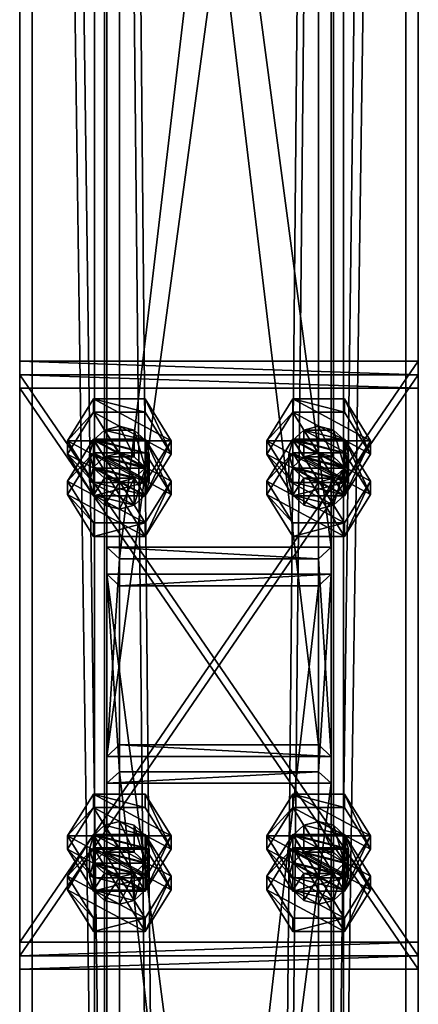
# Model space of a CAD drawing. Header units: millimetres. Extents: x -333 to 67333, y -930 to 39730.
# Tile 729 of 1056: x 11020 to 11180, y 17392 to 17788. Entities that reach past the tile are written whole.
import ezdxf

# ---------------------------------------------------------------- set-up
doc = ezdxf.new("R2010")
doc.units = ezdxf.units.MM
for name, color, linetype in [('4', 7, 'Continuous'), ('5', 7, 'Continuous'), ('6', 7, 'Continuous'), ('95', 7, 'Continuous'), ('99', 7, 'Continuous')]:
    doc.layers.add(name, color=color, linetype=linetype)

msp = doc.modelspace()

# ---------------------------------------------------------------- meshes
at = {"layer": '4', "color": 171}
mesh = msp.add_polyface(dxfattribs=at)
corners = [(11140, 17496.65, 4803.58), (11060, 17496.65, 4803.58), (11060, 18163.08, 3080), (11140, 18163.08, 3080), (11060, 17571.26, 4832.43), (11060, 18248.85, 3080), (11140, 17571.26, 4832.43), (11140, 18248.85, 3080), (11145, 17491.98, 4801.77), (11145, 17575.93, 4834.23), (11145, 18254.21, 3080), (11145, 18157.72, 3080), (11055, 17575.93, 4834.23), (11055, 18254.21, 3080), (11055, 17491.98, 4801.77), (11055, 18157.72, 3080)]
mesh.append_faces([[corners[k] for k in face] for face in [(0, 2, 3, 3), (1, 5, 2, 2), (4, 7, 5, 5), (6, 3, 7, 7), (8, 10, 11, 11), (9, 13, 10, 10), (12, 15, 13, 13), (14, 11, 15, 15)]], dxfattribs={"vtx0": -1, "color": 171})
mesh.append_faces([[corners[k] for k in face] for face in [(9, 6, 12, 12), (6, 8, 0, 0), (0, 8, 1, 1), (12, 4, 14, 14), (4, 12, 6, 6), (14, 1, 8, 8), (11, 3, 15, 15), (3, 10, 7, 7), (7, 10, 5, 5), (15, 2, 13, 13), (2, 15, 3, 3), (13, 5, 10, 10)]], dxfattribs={"vtx0": -1, "vtx1": -1, "color": 171})
mesh.append_faces([[corners[k] for k in face] for face in [(6, 9, 8, 8), (14, 4, 1, 1), (3, 11, 10, 10), (13, 2, 5, 5)]], dxfattribs={"vtx0": -1, "vtx2": -1, "vtx3": -1, "color": 171})
mesh.append_faces([[corners[k] for k in face] for face in [(0, 1, 2, 2), (1, 4, 5, 5), (4, 6, 7, 7), (6, 0, 3, 3), (8, 9, 10, 10), (9, 12, 13, 13), (12, 14, 15, 15), (14, 8, 11, 11)]], dxfattribs={"vtx2": -1, "vtx3": -1, "color": 171})
mesh = msp.add_polyface(dxfattribs=at)
corners = [(11055, 16784.39, 6631.8), (11145, 16784.39, 6631.8), (11145, 17481.16, 4829.76), (11055, 17481.16, 4829.76), (11055, 16873.56, 6650.75), (11055, 17565.11, 4862.21), (11145, 16873.56, 6650.75), (11145, 17565.11, 4862.21), (11140, 17485.83, 4831.56), (11060, 17485.83, 4831.56), (11060, 17560.44, 4860.41), (11140, 17560.44, 4860.41), (11060, 16868.6, 6649.7), (11140, 16868.6, 6649.7), (11060, 16789.34, 6632.85), (11140, 16789.34, 6632.85)]
mesh.append_faces([[corners[k] for k in face] for face in [(0, 2, 3, 3), (4, 3, 5, 5), (6, 5, 7, 7), (1, 7, 2, 2), (12, 11, 10, 10), (14, 10, 9, 9), (15, 9, 8, 8), (13, 8, 11, 11)]], dxfattribs={"vtx0": -1, "color": 171})
mesh.append_faces([[corners[k] for k in face] for face in [(2, 8, 3, 3), (8, 7, 11, 11), (11, 7, 10, 10), (3, 9, 5, 5), (9, 3, 8, 8), (5, 10, 7, 7), (4, 12, 0, 0), (12, 6, 13, 13), (13, 6, 15, 15), (0, 14, 1, 1), (14, 0, 12, 12), (1, 15, 6, 6)]], dxfattribs={"vtx0": -1, "vtx1": -1, "color": 171})
mesh.append_faces([[corners[k] for k in face] for face in [(8, 2, 7, 7), (5, 9, 10, 10), (12, 4, 6, 6), (1, 14, 15, 15)]], dxfattribs={"vtx0": -1, "vtx2": -1, "vtx3": -1, "color": 171})
mesh.append_faces([[corners[k] for k in face] for face in [(0, 1, 2, 2), (4, 0, 3, 3), (6, 4, 5, 5), (1, 6, 7, 7), (12, 13, 11, 11), (14, 12, 10, 10), (15, 14, 9, 9), (13, 15, 8, 8)]], dxfattribs={"vtx2": -1, "vtx3": -1, "color": 171})
at = {"layer": '5', "color": 131}
mesh = msp.add_polyface(dxfattribs=at)
corners = [(11146, 9415, 2984), (11054, 9415, 2984), (11054, 19384.97, 2984), (11146, 19384.97, 2984), (11054, 9415, 3076), (11054, 19384.97, 3076), (11146, 9415, 3076), (11146, 19384.97, 3076), (11150, 9415, 2980), (11150, 9415, 3080), (11150, 19384.97, 3080), (11150, 19384.97, 2980), (11050, 9415, 3080), (11050, 19384.97, 3080), (11050, 9415, 2980), (11050, 19384.97, 2980)]
mesh.append_faces([[corners[k] for k in face] for face in [(0, 2, 3, 3), (1, 5, 2, 2), (4, 7, 5, 5), (6, 3, 7, 7), (8, 10, 11, 11), (9, 13, 10, 10), (12, 15, 13, 13), (14, 11, 15, 15)]], dxfattribs={"vtx0": -1, "color": 131})
mesh.append_faces([[corners[k] for k in face] for face in [(9, 6, 12, 12), (6, 8, 0, 0), (0, 8, 1, 1), (12, 4, 14, 14), (4, 12, 6, 6), (14, 1, 8, 8), (11, 3, 15, 15), (3, 10, 7, 7), (7, 10, 5, 5), (15, 2, 13, 13), (2, 15, 3, 3), (13, 5, 10, 10)]], dxfattribs={"vtx0": -1, "vtx1": -1, "color": 131})
mesh.append_faces([[corners[k] for k in face] for face in [(6, 9, 8, 8), (14, 4, 1, 1), (3, 11, 10, 10), (13, 2, 5, 5)]], dxfattribs={"vtx0": -1, "vtx2": -1, "vtx3": -1, "color": 131})
mesh.append_faces([[corners[k] for k in face] for face in [(0, 1, 2, 2), (1, 4, 5, 5), (4, 6, 7, 7), (6, 0, 3, 3), (8, 9, 10, 10), (9, 12, 13, 13), (12, 14, 15, 15), (14, 8, 11, 11)]], dxfattribs={"vtx2": -1, "vtx3": -1, "color": 131})
at = {"layer": '6', "color": 2}
mesh = msp.add_polyface(dxfattribs=at)
corners = [(11180, 19380.14, 7183.53), (11020, 19380.14, 7183.53), (11020, 7954.94, 4755.1), (11180, 7954.94, 4755.1), (11180, 19380.14, 7347.1), (11180, 7921.68, 4911.61), (11020, 19380.14, 7347.1), (11020, 7921.68, 4911.61), (11025, 7953.9, 4759.99), (11175, 7953.9, 4759.99), (11175, 7922.72, 4906.72), (11025, 7922.72, 4906.72), (11175, 19380.14, 7188.64), (11175, 19380.14, 7341.99), (11025, 19380.14, 7188.64), (11025, 19380.14, 7341.99)]
mesh.append_faces([[corners[k] for k in face] for face in [(0, 2, 3, 3), (4, 3, 5, 5), (6, 5, 7, 7), (1, 7, 2, 2), (12, 10, 9, 9), (14, 9, 8, 8), (15, 8, 11, 11), (13, 11, 10, 10)]], dxfattribs={"vtx0": -1, "color": 2})
mesh.append_faces([[corners[k] for k in face] for face in [(2, 8, 3, 3), (8, 7, 11, 11), (11, 7, 10, 10), (3, 9, 5, 5), (9, 3, 8, 8), (5, 10, 7, 7), (0, 12, 1, 1), (12, 4, 13, 13), (13, 4, 15, 15), (1, 14, 6, 6), (14, 1, 12, 12), (6, 15, 4, 4)]], dxfattribs={"vtx0": -1, "vtx1": -1, "color": 2})
mesh.append_faces([[corners[k] for k in face] for face in [(8, 2, 7, 7), (5, 9, 10, 10), (12, 0, 4, 4), (6, 14, 15, 15)]], dxfattribs={"vtx0": -1, "vtx2": -1, "vtx3": -1, "color": 2})
mesh.append_faces([[corners[k] for k in face] for face in [(0, 1, 2, 2), (4, 0, 3, 3), (6, 4, 5, 5), (1, 6, 7, 7), (12, 13, 10, 10), (14, 12, 9, 9), (15, 14, 8, 8), (13, 15, 11, 11)]], dxfattribs={"vtx2": -1, "vtx3": -1, "color": 2})
at = {"layer": '95', "color": 7}
mesh = msp.add_polyface(dxfattribs=at)
corners = [(11048, 17613.24, 4848.66), (11049.61, 17618.83, 4850.82), (11049.61, 17608.01, 4878.8), (11054, 17622.93, 4852.41), (11054, 17612.11, 4880.39), (11060, 17624.43, 4852.99), (11060, 17613.61, 4880.97), (11066, 17622.93, 4852.41), (11066, 17612.11, 4880.39), (11070.39, 17618.83, 4850.82), (11070.39, 17608.01, 4878.8), (11072, 17613.24, 4848.66), (11072, 17602.42, 4876.64), (11049.61, 17607.64, 4846.49), (11066, 17603.54, 4844.91), (11070.39, 17607.64, 4846.49), (11039.22, 17602.42, 4876.64), (11049.61, 17619.2, 4883.13), (11049.61, 17613.8, 4897.12), (11070.39, 17619.2, 4883.13), (11070.39, 17613.8, 4897.12), (11080.78, 17597.01, 4890.63), (11080.78, 17602.42, 4876.64), (11080.78, 17618.64, 4834.67), (11070.39, 17596.45, 4842.17), (11080.78, 17613.24, 4848.66), (11049.61, 17601.86, 4828.18), (11039.22, 17618.64, 4834.67), (11039.22, 17613.24, 4848.66), (11049.61, 17635.43, 4841.16), (11049.61, 17630.02, 4855.15), (11070.39, 17635.43, 4841.16), (11070.39, 17630.02, 4855.15), (11070.39, 17601.86, 4828.18)]
mesh.append_faces([[corners[k] for k in face] for face in [(1, 4, 2, 2), (3, 6, 4, 4), (5, 8, 6, 6), (7, 10, 8, 8), (9, 12, 10, 10), (3, 7, 5, 5), (8, 4, 6, 6), (17, 20, 18, 18), (19, 21, 20, 20), (17, 22, 19, 19), (21, 18, 20, 20), (23, 24, 25, 25), (27, 30, 28, 28), (29, 32, 30, 30), (31, 25, 32, 32), (29, 23, 31, 31), (25, 30, 32, 32)]], dxfattribs={"vtx0": -1, "color": 7})
mesh.append_faces([[corners[k] for k in face] for face in [(13, 15, 0, 0), (0, 15, 1, 1), (1, 9, 3, 3), (4, 12, 2, 2), (27, 23, 29, 29), (30, 24, 28, 28)]], dxfattribs={"vtx0": -1, "vtx1": -1, "color": 7})
mesh.append_faces([[corners[k] for k in face] for face in [(13, 14, 15, 15), (1, 15, 11, 11), (1, 11, 9, 9), (3, 9, 7, 7), (4, 8, 10, 10), (27, 33, 23, 23), (30, 25, 24, 24)]], dxfattribs={"vtx0": -1, "vtx2": -1, "vtx3": -1, "color": 7})
mesh.append_faces([[corners[k] for k in face] for face in [(0, 1, 2, 2), (1, 3, 4, 4), (3, 5, 6, 6), (5, 7, 8, 8), (7, 9, 10, 10), (9, 11, 12, 12), (16, 17, 18, 18), (17, 19, 20, 20), (26, 27, 28, 28), (27, 29, 30, 30), (29, 31, 32, 32), (31, 23, 25, 25)]], dxfattribs={"vtx2": -1, "vtx3": -1, "color": 7})
mesh = msp.add_polyface(dxfattribs=at)
corners = [(11128, 17613.24, 4848.66), (11129.61, 17618.83, 4850.82), (11129.61, 17608.01, 4878.8), (11134, 17622.93, 4852.41), (11134, 17612.11, 4880.39), (11140, 17624.43, 4852.99), (11140, 17613.61, 4880.97), (11146, 17622.93, 4852.41), (11146, 17612.11, 4880.39), (11150.39, 17618.83, 4850.82), (11150.39, 17608.01, 4878.8), (11152, 17613.24, 4848.66), (11152, 17602.42, 4876.64), (11129.61, 17607.64, 4846.49), (11146, 17603.54, 4844.91), (11150.39, 17607.64, 4846.49), (11119.22, 17602.42, 4876.64), (11129.61, 17619.2, 4883.13), (11129.61, 17613.8, 4897.12), (11150.39, 17619.2, 4883.13), (11150.39, 17613.8, 4897.12), (11160.78, 17597.01, 4890.63), (11160.78, 17602.42, 4876.64), (11160.78, 17618.64, 4834.67), (11150.39, 17596.45, 4842.17), (11160.78, 17613.24, 4848.66), (11129.61, 17601.86, 4828.18), (11119.22, 17618.64, 4834.67), (11119.22, 17613.24, 4848.66), (11129.61, 17635.43, 4841.16), (11129.61, 17630.02, 4855.15), (11150.39, 17635.43, 4841.16), (11150.39, 17630.02, 4855.15), (11150.39, 17601.86, 4828.18)]
mesh.append_faces([[corners[k] for k in face] for face in [(1, 4, 2, 2), (3, 6, 4, 4), (5, 8, 6, 6), (7, 10, 8, 8), (9, 12, 10, 10), (3, 7, 5, 5), (8, 4, 6, 6), (17, 20, 18, 18), (19, 21, 20, 20), (17, 22, 19, 19), (21, 18, 20, 20), (23, 24, 25, 25), (27, 30, 28, 28), (29, 32, 30, 30), (31, 25, 32, 32), (29, 23, 31, 31), (25, 30, 32, 32)]], dxfattribs={"vtx0": -1, "color": 7})
mesh.append_faces([[corners[k] for k in face] for face in [(13, 15, 0, 0), (0, 15, 1, 1), (1, 11, 3, 3), (4, 12, 2, 2), (27, 23, 29, 29), (30, 24, 28, 28)]], dxfattribs={"vtx0": -1, "vtx1": -1, "color": 7})
mesh.append_faces([[corners[k] for k in face] for face in [(13, 14, 15, 15), (1, 15, 11, 11), (3, 11, 9, 9), (3, 9, 7, 7), (4, 8, 10, 10), (27, 33, 23, 23), (30, 25, 24, 24)]], dxfattribs={"vtx0": -1, "vtx2": -1, "vtx3": -1, "color": 7})
mesh.append_faces([[corners[k] for k in face] for face in [(0, 1, 2, 2), (1, 3, 4, 4), (3, 5, 6, 6), (5, 7, 8, 8), (7, 9, 10, 10), (9, 11, 12, 12), (16, 17, 18, 18), (17, 19, 20, 20), (26, 27, 28, 28), (27, 29, 30, 30), (29, 31, 32, 32), (31, 23, 25, 25)]], dxfattribs={"vtx2": -1, "vtx3": -1, "color": 7})
mesh = msp.add_polyface(dxfattribs=at)
corners = [(11072, 17613.24, 4848.66), (11070.39, 17607.64, 4846.49), (11070.39, 17596.82, 4874.47), (11072, 17602.42, 4876.64), (11066, 17603.54, 4844.91), (11066, 17592.72, 4872.89), (11060, 17602.04, 4844.33), (11060, 17591.22, 4872.31), (11054, 17603.54, 4844.91), (11054, 17592.72, 4872.89), (11049.61, 17607.64, 4846.49), (11049.61, 17596.82, 4874.47), (11048, 17613.24, 4848.66), (11048, 17602.42, 4876.64), (11049.61, 17608.01, 4878.8), (11054, 17612.11, 4880.39), (11070.39, 17608.01, 4878.8), (11080.78, 17602.42, 4876.64), (11070.39, 17585.63, 4870.15), (11070.39, 17580.22, 4884.14), (11080.78, 17597.01, 4890.63), (11049.61, 17585.63, 4870.15), (11049.61, 17580.22, 4884.14), (11039.22, 17602.42, 4876.64), (11039.22, 17597.01, 4890.63), (11049.61, 17613.8, 4897.12), (11070.39, 17619.2, 4883.13), (11049.61, 17619.2, 4883.13), (11080.78, 17618.64, 4834.67), (11070.39, 17601.86, 4828.18), (11070.39, 17596.45, 4842.17), (11049.61, 17601.86, 4828.18), (11049.61, 17596.45, 4842.17), (11039.22, 17613.24, 4848.66), (11039.22, 17618.64, 4834.67)]
mesh.append_faces([[corners[k] for k in face] for face in [(0, 2, 3, 3), (1, 5, 2, 2), (4, 7, 5, 5), (6, 9, 7, 7), (8, 11, 9, 9), (10, 13, 11, 11), (12, 14, 13, 13), (4, 8, 6, 6), (11, 7, 9, 9), (17, 19, 20, 20), (18, 22, 19, 19), (21, 24, 22, 22), (23, 25, 24, 24), (18, 23, 21, 21), (24, 19, 22, 22), (29, 32, 30, 30), (31, 33, 32, 32), (29, 34, 31, 31), (33, 30, 32, 32)]], dxfattribs={"vtx0": -1, "color": 7})
mesh.append_faces([[corners[k] for k in face] for face in [(8, 4, 10, 10), (14, 2, 13, 13), (13, 5, 11, 11), (23, 18, 27, 27), (25, 19, 24, 24)]], dxfattribs={"vtx0": -1, "vtx1": -1, "color": 7})
mesh.append_faces([[corners[k] for k in face] for face in [(15, 16, 3, 3), (14, 3, 2, 2), (13, 2, 5, 5), (11, 5, 7, 7), (27, 18, 17, 17), (25, 20, 19, 19)]], dxfattribs={"vtx0": -1, "vtx2": -1, "vtx3": -1, "color": 7})
mesh.append_faces([[corners[k] for k in face] for face in [(0, 1, 2, 2), (1, 4, 5, 5), (4, 6, 7, 7), (6, 8, 9, 9), (8, 10, 11, 11), (10, 12, 13, 13), (17, 18, 19, 19), (18, 21, 22, 22), (21, 23, 24, 24), (26, 17, 20, 20), (28, 29, 30, 30), (29, 31, 32, 32)]], dxfattribs={"vtx2": -1, "vtx3": -1, "color": 7})
mesh = msp.add_polyface(dxfattribs=at)
corners = [(11152, 17613.24, 4848.66), (11150.39, 17607.64, 4846.49), (11150.39, 17596.82, 4874.47), (11152, 17602.42, 4876.64), (11146, 17603.54, 4844.91), (11146, 17592.72, 4872.89), (11140, 17602.04, 4844.33), (11140, 17591.22, 4872.31), (11134, 17603.54, 4844.91), (11134, 17592.72, 4872.89), (11129.61, 17607.64, 4846.49), (11129.61, 17596.82, 4874.47), (11128, 17613.24, 4848.66), (11128, 17602.42, 4876.64), (11129.61, 17608.01, 4878.8), (11134, 17612.11, 4880.39), (11150.39, 17608.01, 4878.8), (11160.78, 17602.42, 4876.64), (11150.39, 17585.63, 4870.15), (11150.39, 17580.22, 4884.14), (11160.78, 17597.01, 4890.63), (11129.61, 17585.63, 4870.15), (11129.61, 17580.22, 4884.14), (11119.22, 17602.42, 4876.64), (11119.22, 17597.01, 4890.63), (11129.61, 17613.8, 4897.12), (11150.39, 17619.2, 4883.13), (11129.61, 17619.2, 4883.13), (11160.78, 17618.64, 4834.67), (11150.39, 17601.86, 4828.18), (11150.39, 17596.45, 4842.17), (11129.61, 17601.86, 4828.18), (11129.61, 17596.45, 4842.17), (11119.22, 17613.24, 4848.66), (11119.22, 17618.64, 4834.67)]
mesh.append_faces([[corners[k] for k in face] for face in [(0, 2, 3, 3), (1, 5, 2, 2), (4, 7, 5, 5), (6, 9, 7, 7), (8, 11, 9, 9), (10, 13, 11, 11), (12, 14, 13, 13), (4, 8, 6, 6), (11, 7, 9, 9), (17, 19, 20, 20), (18, 22, 19, 19), (21, 24, 22, 22), (23, 25, 24, 24), (18, 23, 21, 21), (24, 19, 22, 22), (29, 32, 30, 30), (31, 33, 32, 32), (29, 34, 31, 31), (33, 30, 32, 32)]], dxfattribs={"vtx0": -1, "color": 7})
mesh.append_faces([[corners[k] for k in face] for face in [(8, 4, 10, 10), (14, 2, 13, 13), (13, 5, 11, 11), (23, 18, 27, 27), (25, 19, 24, 24)]], dxfattribs={"vtx0": -1, "vtx1": -1, "color": 7})
mesh.append_faces([[corners[k] for k in face] for face in [(15, 16, 3, 3), (14, 3, 2, 2), (13, 2, 5, 5), (11, 5, 7, 7), (27, 18, 17, 17), (25, 20, 19, 19)]], dxfattribs={"vtx0": -1, "vtx2": -1, "vtx3": -1, "color": 7})
mesh.append_faces([[corners[k] for k in face] for face in [(0, 1, 2, 2), (1, 4, 5, 5), (4, 6, 7, 7), (6, 8, 9, 9), (8, 10, 11, 11), (10, 12, 13, 13), (17, 18, 19, 19), (18, 21, 22, 22), (21, 23, 24, 24), (26, 17, 20, 20), (28, 29, 30, 30), (29, 31, 32, 32)]], dxfattribs={"vtx2": -1, "vtx3": -1, "color": 7})
mesh = msp.add_polyface(dxfattribs=at)
corners = [(11048, 17454.68, 4787.35), (11049.61, 17460.27, 4789.51), (11049.61, 17449.45, 4817.49), (11054, 17464.37, 4791.1), (11054, 17453.55, 4819.08), (11060, 17465.87, 4791.68), (11060, 17455.05, 4819.66), (11066, 17464.37, 4791.1), (11066, 17453.55, 4819.08), (11070.39, 17460.27, 4789.51), (11070.39, 17449.45, 4817.49), (11072, 17454.68, 4787.35), (11072, 17443.86, 4815.33), (11049.61, 17449.08, 4785.19), (11066, 17444.98, 4783.6), (11070.39, 17449.08, 4785.19), (11039.22, 17443.86, 4815.33), (11049.61, 17460.64, 4821.82), (11049.61, 17455.24, 4835.81), (11070.39, 17460.64, 4821.82), (11070.39, 17455.24, 4835.81), (11080.78, 17438.45, 4829.32), (11080.78, 17443.86, 4815.33), (11080.78, 17460.08, 4773.36), (11070.39, 17437.89, 4780.86), (11080.78, 17454.68, 4787.35), (11049.61, 17443.3, 4766.87), (11039.22, 17460.08, 4773.36), (11039.22, 17454.68, 4787.35), (11049.61, 17476.87, 4779.85), (11049.61, 17471.46, 4793.84), (11070.39, 17476.87, 4779.85), (11070.39, 17471.46, 4793.84), (11070.39, 17443.3, 4766.87)]
mesh.append_faces([[corners[k] for k in face] for face in [(1, 4, 2, 2), (3, 6, 4, 4), (5, 8, 6, 6), (7, 10, 8, 8), (9, 12, 10, 10), (5, 9, 7, 7), (8, 4, 6, 6), (17, 20, 18, 18), (19, 21, 20, 20), (17, 22, 19, 19), (21, 18, 20, 20), (23, 24, 25, 25), (27, 30, 28, 28), (29, 32, 30, 30), (31, 25, 32, 32), (29, 23, 31, 31), (25, 30, 32, 32)]], dxfattribs={"vtx0": -1, "color": 7})
mesh.append_faces([[corners[k] for k in face] for face in [(13, 15, 0, 0), (0, 11, 1, 1), (1, 9, 3, 3), (3, 9, 5, 5), (4, 12, 2, 2), (27, 23, 29, 29), (30, 24, 28, 28)]], dxfattribs={"vtx0": -1, "vtx1": -1, "color": 7})
mesh.append_faces([[corners[k] for k in face] for face in [(13, 14, 15, 15), (0, 15, 11, 11), (1, 11, 9, 9), (4, 8, 10, 10), (27, 33, 23, 23), (30, 25, 24, 24)]], dxfattribs={"vtx0": -1, "vtx2": -1, "vtx3": -1, "color": 7})
mesh.append_faces([[corners[k] for k in face] for face in [(0, 1, 2, 2), (1, 3, 4, 4), (3, 5, 6, 6), (5, 7, 8, 8), (7, 9, 10, 10), (9, 11, 12, 12), (16, 17, 18, 18), (17, 19, 20, 20), (26, 27, 28, 28), (27, 29, 30, 30), (29, 31, 32, 32), (31, 23, 25, 25)]], dxfattribs={"vtx2": -1, "vtx3": -1, "color": 7})
mesh = msp.add_polyface(dxfattribs=at)
corners = [(11128, 17454.68, 4787.35), (11129.61, 17460.27, 4789.51), (11129.61, 17449.45, 4817.49), (11134, 17464.37, 4791.1), (11134, 17453.55, 4819.08), (11140, 17465.87, 4791.68), (11140, 17455.05, 4819.66), (11146, 17464.37, 4791.1), (11146, 17453.55, 4819.08), (11150.39, 17460.27, 4789.51), (11150.39, 17449.45, 4817.49), (11152, 17454.68, 4787.35), (11152, 17443.86, 4815.33), (11129.61, 17449.08, 4785.19), (11146, 17444.98, 4783.6), (11150.39, 17449.08, 4785.19), (11119.22, 17443.86, 4815.33), (11129.61, 17460.64, 4821.82), (11129.61, 17455.24, 4835.81), (11150.39, 17460.64, 4821.82), (11150.39, 17455.24, 4835.81), (11160.78, 17438.45, 4829.32), (11160.78, 17443.86, 4815.33), (11160.78, 17460.08, 4773.36), (11150.39, 17437.89, 4780.86), (11160.78, 17454.68, 4787.35), (11129.61, 17443.3, 4766.87), (11119.22, 17460.08, 4773.36), (11119.22, 17454.68, 4787.35), (11129.61, 17476.87, 4779.85), (11129.61, 17471.46, 4793.84), (11150.39, 17476.87, 4779.85), (11150.39, 17471.46, 4793.84), (11150.39, 17443.3, 4766.87)]
mesh.append_faces([[corners[k] for k in face] for face in [(1, 4, 2, 2), (3, 6, 4, 4), (5, 8, 6, 6), (7, 10, 8, 8), (9, 12, 10, 10), (5, 9, 7, 7), (8, 4, 6, 6), (17, 20, 18, 18), (19, 21, 20, 20), (17, 22, 19, 19), (21, 18, 20, 20), (23, 24, 25, 25), (27, 30, 28, 28), (29, 32, 30, 30), (31, 25, 32, 32), (29, 23, 31, 31), (25, 30, 32, 32)]], dxfattribs={"vtx0": -1, "color": 7})
mesh.append_faces([[corners[k] for k in face] for face in [(13, 14, 0, 0), (0, 11, 1, 1), (1, 9, 3, 3), (3, 9, 5, 5), (4, 12, 2, 2), (27, 23, 29, 29), (30, 24, 28, 28)]], dxfattribs={"vtx0": -1, "vtx1": -1, "color": 7})
mesh.append_faces([[corners[k] for k in face] for face in [(0, 14, 15, 15), (0, 15, 11, 11), (1, 11, 9, 9), (4, 8, 10, 10), (27, 33, 23, 23), (30, 25, 24, 24)]], dxfattribs={"vtx0": -1, "vtx2": -1, "vtx3": -1, "color": 7})
mesh.append_faces([[corners[k] for k in face] for face in [(0, 1, 2, 2), (1, 3, 4, 4), (3, 5, 6, 6), (5, 7, 8, 8), (7, 9, 10, 10), (9, 11, 12, 12), (16, 17, 18, 18), (17, 19, 20, 20), (26, 27, 28, 28), (27, 29, 30, 30), (29, 31, 32, 32), (31, 23, 25, 25)]], dxfattribs={"vtx2": -1, "vtx3": -1, "color": 7})
mesh = msp.add_polyface(dxfattribs=at)
corners = [(11072, 17454.68, 4787.35), (11070.39, 17449.08, 4785.19), (11070.39, 17438.26, 4813.17), (11072, 17443.86, 4815.33), (11066, 17444.98, 4783.6), (11066, 17434.16, 4811.58), (11060, 17443.48, 4783.02), (11060, 17432.66, 4811), (11054, 17444.98, 4783.6), (11054, 17434.16, 4811.58), (11049.61, 17449.08, 4785.19), (11049.61, 17438.26, 4813.17), (11048, 17454.68, 4787.35), (11048, 17443.86, 4815.33), (11049.61, 17449.45, 4817.49), (11054, 17453.55, 4819.08), (11070.39, 17449.45, 4817.49), (11080.78, 17443.86, 4815.33), (11070.39, 17427.07, 4808.84), (11070.39, 17421.66, 4822.83), (11080.78, 17438.45, 4829.32), (11049.61, 17427.07, 4808.84), (11049.61, 17421.66, 4822.83), (11039.22, 17443.86, 4815.33), (11039.22, 17438.45, 4829.32), (11049.61, 17455.24, 4835.81), (11070.39, 17460.64, 4821.82), (11049.61, 17460.64, 4821.82), (11080.78, 17460.08, 4773.36), (11070.39, 17443.3, 4766.87), (11070.39, 17437.89, 4780.86), (11049.61, 17443.3, 4766.87), (11049.61, 17437.89, 4780.86), (11039.22, 17454.68, 4787.35), (11039.22, 17460.08, 4773.36)]
mesh.append_faces([[corners[k] for k in face] for face in [(0, 2, 3, 3), (1, 5, 2, 2), (4, 7, 5, 5), (6, 9, 7, 7), (8, 11, 9, 9), (10, 13, 11, 11), (12, 14, 13, 13), (4, 8, 6, 6), (11, 7, 9, 9), (17, 19, 20, 20), (18, 22, 19, 19), (21, 24, 22, 22), (23, 25, 24, 24), (18, 23, 21, 21), (24, 19, 22, 22), (29, 32, 30, 30), (31, 33, 32, 32), (29, 34, 31, 31), (33, 30, 32, 32)]], dxfattribs={"vtx0": -1, "color": 7})
mesh.append_faces([[corners[k] for k in face] for face in [(8, 4, 10, 10), (14, 2, 13, 13), (13, 2, 11, 11), (23, 18, 27, 27), (25, 19, 24, 24)]], dxfattribs={"vtx0": -1, "vtx1": -1, "color": 7})
mesh.append_faces([[corners[k] for k in face] for face in [(15, 16, 3, 3), (14, 3, 2, 2), (11, 2, 5, 5), (11, 5, 7, 7), (27, 18, 17, 17), (25, 20, 19, 19)]], dxfattribs={"vtx0": -1, "vtx2": -1, "vtx3": -1, "color": 7})
mesh.append_faces([[corners[k] for k in face] for face in [(0, 1, 2, 2), (1, 4, 5, 5), (4, 6, 7, 7), (6, 8, 9, 9), (8, 10, 11, 11), (10, 12, 13, 13), (17, 18, 19, 19), (18, 21, 22, 22), (21, 23, 24, 24), (26, 17, 20, 20), (28, 29, 30, 30), (29, 31, 32, 32)]], dxfattribs={"vtx2": -1, "vtx3": -1, "color": 7})
mesh = msp.add_polyface(dxfattribs=at)
corners = [(11152, 17454.68, 4787.35), (11150.39, 17449.08, 4785.19), (11150.39, 17438.26, 4813.17), (11152, 17443.86, 4815.33), (11146, 17444.98, 4783.6), (11146, 17434.16, 4811.58), (11140, 17443.48, 4783.02), (11140, 17432.66, 4811), (11134, 17444.98, 4783.6), (11134, 17434.16, 4811.58), (11129.61, 17449.08, 4785.19), (11129.61, 17438.26, 4813.17), (11128, 17454.68, 4787.35), (11128, 17443.86, 4815.33), (11129.61, 17449.45, 4817.49), (11134, 17453.55, 4819.08), (11150.39, 17449.45, 4817.49), (11160.78, 17443.86, 4815.33), (11150.39, 17427.07, 4808.84), (11150.39, 17421.66, 4822.83), (11160.78, 17438.45, 4829.32), (11129.61, 17427.07, 4808.84), (11129.61, 17421.66, 4822.83), (11119.22, 17443.86, 4815.33), (11119.22, 17438.45, 4829.32), (11129.61, 17455.24, 4835.81), (11150.39, 17460.64, 4821.82), (11129.61, 17460.64, 4821.82), (11160.78, 17460.08, 4773.36), (11150.39, 17443.3, 4766.87), (11150.39, 17437.89, 4780.86), (11129.61, 17443.3, 4766.87), (11129.61, 17437.89, 4780.86), (11119.22, 17454.68, 4787.35), (11119.22, 17460.08, 4773.36)]
mesh.append_faces([[corners[k] for k in face] for face in [(0, 2, 3, 3), (1, 5, 2, 2), (4, 7, 5, 5), (6, 9, 7, 7), (8, 11, 9, 9), (10, 13, 11, 11), (12, 14, 13, 13), (4, 8, 6, 6), (11, 7, 9, 9), (17, 19, 20, 20), (18, 22, 19, 19), (21, 24, 22, 22), (23, 25, 24, 24), (18, 23, 21, 21), (24, 19, 22, 22), (29, 32, 30, 30), (31, 33, 32, 32), (29, 34, 31, 31), (33, 30, 32, 32)]], dxfattribs={"vtx0": -1, "color": 7})
mesh.append_faces([[corners[k] for k in face] for face in [(8, 4, 10, 10), (14, 2, 13, 13), (13, 5, 11, 11), (23, 18, 27, 27), (25, 19, 24, 24)]], dxfattribs={"vtx0": -1, "vtx1": -1, "color": 7})
mesh.append_faces([[corners[k] for k in face] for face in [(15, 16, 3, 3), (14, 3, 2, 2), (13, 2, 5, 5), (11, 5, 7, 7), (27, 18, 17, 17), (25, 20, 19, 19)]], dxfattribs={"vtx0": -1, "vtx2": -1, "vtx3": -1, "color": 7})
mesh.append_faces([[corners[k] for k in face] for face in [(0, 1, 2, 2), (1, 4, 5, 5), (4, 6, 7, 7), (6, 8, 9, 9), (8, 10, 11, 11), (10, 12, 13, 13), (17, 18, 19, 19), (18, 21, 22, 22), (21, 23, 24, 24), (26, 17, 20, 20), (28, 29, 30, 30), (29, 31, 32, 32)]], dxfattribs={"vtx2": -1, "vtx3": -1, "color": 7})
at = {"layer": '99', "color": 7}
mesh = msp.add_polyface(dxfattribs=at)
corners = [(11020, 17645.13, 4877.07), (11180, 17645.13, 4877.07), (11180, 17411.96, 4786.91), (11020, 17411.96, 4786.91), (11180, 17650.54, 4863.08), (11180, 17417.37, 4772.92), (11020, 17650.54, 4863.08), (11020, 17417.37, 4772.92)]
mesh.append_faces([[corners[k] for k in face] for face in [(0, 2, 3, 3), (1, 5, 2, 2), (4, 7, 5, 5), (6, 3, 7, 7), (1, 6, 4, 4), (3, 5, 7, 7)]], dxfattribs={"vtx0": -1, "color": 7})
mesh.append_faces([[corners[k] for k in face] for face in [(0, 1, 2, 2), (1, 4, 5, 5), (4, 6, 7, 7), (6, 0, 3, 3), (1, 0, 6, 6), (3, 2, 5, 5)]], dxfattribs={"vtx2": -1, "vtx3": -1, "color": 7})
mesh = msp.add_polyface(dxfattribs=at)
corners = [(11020, 17639.72, 4891.06), (11180, 17639.72, 4891.06), (11180, 17406.55, 4800.9), (11020, 17406.55, 4800.9), (11180, 17645.13, 4877.07), (11180, 17411.96, 4786.91), (11020, 17645.13, 4877.07), (11020, 17411.96, 4786.91)]
mesh.append_faces([[corners[k] for k in face] for face in [(0, 2, 3, 3), (1, 5, 2, 2), (4, 7, 5, 5), (6, 3, 7, 7), (1, 6, 4, 4), (3, 5, 7, 7)]], dxfattribs={"vtx0": -1, "color": 7})
mesh.append_faces([[corners[k] for k in face] for face in [(0, 1, 2, 2), (1, 4, 5, 5), (4, 6, 7, 7), (6, 0, 3, 3), (1, 0, 6, 6), (3, 2, 5, 5)]], dxfattribs={"vtx2": -1, "vtx3": -1, "color": 7})

doc.saveas('drawing.dxf')
